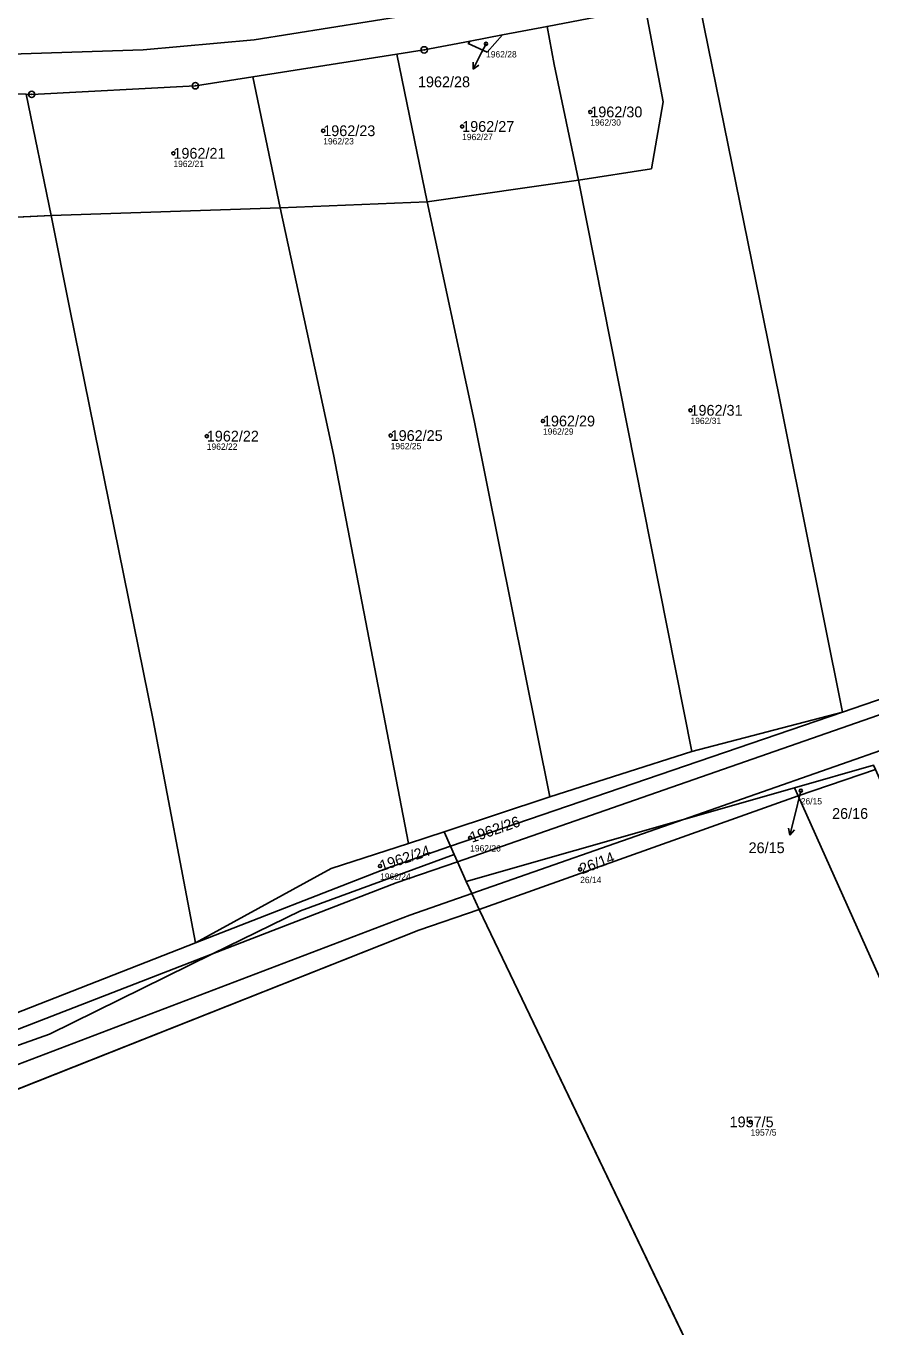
# Model space of a CAD drawing. Extents: x -762274 to -759271, y -1061928 to -1059060.
# Drawn here: x -761660 to -761526.6, y -1060548.2 to -1060342.9 of the extents above; entities that cross this region are included whole.
import ezdxf

# ---------------------------------------------------------------- set-up
doc = ezdxf.new("R2010")
doc.units = 0
for name, color, linetype in [('Definiční body', 7, 'Continuous'), ('Hranice parcel', 7, 'Continuous'), ('Parcelní čísla', 7, 'Continuous'), ('Polygon ku', 7, 'Continuous'), ('Polygon parcely', 7, 'Continuous'), ('Pop  PČ popisy', 7, 'Continuous'), ('Poz předměty', 7, 'Continuous'), ('Vnitřní kresba', 7, 'Continuous'), ('Značky bodu BP', 7, 'Continuous')]:
    doc.layers.add(name, color=color, linetype=linetype)

msp = doc.modelspace()

# ---------------------------------------------------------------- linework, layer by layer
at = {"layer": 'Definiční body'}
for centre in [(-761587.34, -1060345.68), (-761570.89, -1060356.44), (-761591.11, -1060358.73), (-761613.04, -1060359.41), (-761636.69, -1060362.97), (-761555.07, -1060403.54), (-761578.36, -1060405.23), (-761631.42, -1060407.62), (-761602.4, -1060407.53), (-761537.66, -1060463.6), (-761589.85, -1060471.03), (-761604.07, -1060475.49), (-761572.49, -1060476.02), (-761545.59, -1060515.88)]:
    msp.add_circle(centre, 0.25, dxfattribs=at)
at = {"layer": 'Hranice parcel'}
for p, q in [((-761589.87, -1060345.26), (-761584.75, -1060344.28)), ((-761584.75, -1060344.28), (-761577.71, -1060342.93)), ((-761624.15, -1060350.88), (-761601.41, -1060347.32)), ((-761596.64, -1060370.64), (-761601.41, -1060347.32)), ((-761619.83, -1060371.57), (-761624.15, -1060350.88)), ((-761656, -1060372.81), (-761659.94, -1060353.65)), ((-761596.64, -1060370.64), (-761572.73, -1060367.19)), ((-761554.84, -1060457.41), (-761572.73, -1060367.19)), ((-761619.83, -1060371.57), (-761596.64, -1060370.64)), ((-761689.19, -1060374.36), (-761656, -1060372.81)), ((-761656, -1060372.81), (-761619.83, -1060371.57)), ((-761531.09, -1060451.17), (-761592.93, -1060472.36)), ((-761531.09, -1060451.17), (-761554.84, -1060457.41)), ((-761554.84, -1060457.41), (-761577.27, -1060464.54)), ((-761538.67, -1060463.15), (-761526.19, -1060459.55)), ((-761538.1, -1060464.41), (-761525.89, -1060460.23)), ((-761538.1, -1060464.41), (-761538.67, -1060463.15)), ((-761593.95, -1060470.07), (-761577.27, -1060464.54)), ((-761538.1, -1060464.41), (-761588.44, -1060482.32)), ((-761593.95, -1060470.07), (-761599.57, -1060471.94)), ((-761592.93, -1060472.36), (-761593.95, -1060470.07)), ((-761592.93, -1060472.36), (-761592.35, -1060473.68)), ((-761597.93, -1060485.6), (-761588.44, -1060482.32)), ((-761588.44, -1060482.32), (-761523.76, -1060617.27)), ((-761668.95, -1060513.73), (-761597.93, -1060485.6)), ((-761633.18, -1060487.61), (-761664.41, -1060499.81))]:
    msp.add_line(p, q, dxfattribs=at)
for points in [[(-761531.09, -1060451.17), (-761542.84, -1060392.48), (-761554.18, -1060336.81)], [(-761577.71, -1060342.93), (-761564.83, -1060340.47), (-761562.39, -1060339.01)], [(-761572.73, -1060367.19), (-761561.24, -1060365.4), (-761559.39, -1060354.82), (-761562.39, -1060339.01)], [(-761584.75, -1060344.28), (-761587.19, -1060347), (-761590.16, -1060345.62), (-761589.87, -1060345.26)], [(-761572.73, -1060367.19), (-761576.6, -1060348.94), (-761577.71, -1060342.93)], [(-761601.41, -1060347.32), (-761597.1, -1060346.64), (-761589.87, -1060345.26)], [(-761693.64, -1060352.7), (-761691.24, -1060352.93), (-761659.94, -1060353.65)], [(-761659.94, -1060353.65), (-761659.06, -1060353.67), (-761633.23, -1060352.31), (-761624.15, -1060350.88)], [(-761577.27, -1060464.54), (-761589.23, -1060405.15), (-761596.64, -1060370.64)], [(-761633.18, -1060487.61), (-761639.87, -1060452.45), (-761653.04, -1060387.58), (-761656, -1060372.81)], [(-761599.57, -1060471.94), (-761611.4, -1060410.53), (-761619.83, -1060371.57)], [(-761484.13, -1060435.3), (-761493.24, -1060438.19), (-761531.09, -1060451.17)], [(-761590.47, -1060477.92), (-761556.15, -1060468.14), (-761538.67, -1060463.15)], [(-761477.78, -1060590.89), (-761493.84, -1060556.2), (-761511.02, -1060524.76), (-761538.1, -1060464.41)], [(-761633.18, -1060487.61), (-761611.8, -1060475.87), (-761599.57, -1060471.94)], [(-761837.25, -1060550.74), (-761810.71, -1060541.42), (-761765.11, -1060526.65), (-761762.7, -1060525.87), (-761759.87, -1060525.68), (-761738.77, -1060524.25), (-761727.48, -1060522.69), (-761682.64, -1060511.39), (-761656.27, -1060502.03), (-761630.5, -1060489.36), (-761616.65, -1060482.55), (-761592.35, -1060473.68)], [(-761592.93, -1060472.36), (-761602.96, -1060475.8), (-761633.18, -1060487.61)], [(-761592.35, -1060473.68), (-761591.85, -1060474.8), (-761590.47, -1060477.92)], [(-761588.44, -1060482.32), (-761589.56, -1060479.83), (-761590.47, -1060477.92)]]:
    msp.add_lwpolyline(points, dxfattribs=at)
at = {"layer": 'Polygon ku'}
msp.add_lwpolyline([(-761842.98, -1060551.47), (-761837.25, -1060550.74), (-761825.78, -1060549.27), (-761803.29, -1060543.28), (-761774.98, -1060535.73), (-761709.41, -1060525.13), (-761690.07, -1060520.8), (-761668.95, -1060513.73), (-761597.93, -1060485.6), (-761588.44, -1060482.32), (-761523.76, -1060617.27), (-761523, -1060618.75), (-761477.78, -1060590.89), (-761452.75, -1060621.37), (-761435.65, -1060642.18), (-761397.03, -1060689.2), (-761389.24, -1060698.69), (-761426.21, -1060752.67)], dxfattribs=at)
at = {"layer": 'Polygon parcely'}
for points in [[(-761488.72, -1060413.55), (-761499.47, -1060358.42), (-761505.75, -1060325.72), (-761506.39, -1060325.86), (-761554.18, -1060336.81), (-761542.84, -1060392.48), (-761531.09, -1060451.17), (-761493.24, -1060438.19), (-761484.13, -1060435.3)], [(-761542.84, -1060392.48), (-761554.18, -1060336.81), (-761561.51, -1060338.49), (-761562.39, -1060339.01), (-761559.39, -1060354.82), (-761561.24, -1060365.4), (-761572.73, -1060367.19), (-761554.84, -1060457.41), (-761531.09, -1060451.17)], [(-761572.73, -1060367.19), (-761561.24, -1060365.4), (-761559.39, -1060354.82), (-761562.39, -1060339.01), (-761564.83, -1060340.47), (-761577.71, -1060342.93), (-761576.6, -1060348.94)], [(-761589.87, -1060345.26), (-761597.1, -1060346.64), (-761601.41, -1060347.32), (-761596.64, -1060370.64), (-761572.73, -1060367.19), (-761576.6, -1060348.94), (-761577.71, -1060342.93), (-761584.75, -1060344.28), (-761587.19, -1060347), (-761590.16, -1060345.62)], [(-761584.75, -1060344.28), (-761589.87, -1060345.26), (-761590.16, -1060345.62), (-761587.19, -1060347)], [(-761596.64, -1060370.64), (-761601.41, -1060347.32), (-761624.15, -1060350.88), (-761619.83, -1060371.57)], [(-761656, -1060372.81), (-761659.94, -1060353.65), (-761691.24, -1060352.93), (-761693.64, -1060352.7), (-761689.19, -1060374.36)], [(-761619.83, -1060371.57), (-761624.15, -1060350.88), (-761633.23, -1060352.31), (-761659.06, -1060353.67), (-761659.94, -1060353.65), (-761656, -1060372.81)], [(-761554.84, -1060457.41), (-761572.73, -1060367.19), (-761596.64, -1060370.64), (-761589.23, -1060405.15), (-761577.27, -1060464.54)], [(-761577.27, -1060464.54), (-761589.23, -1060405.15), (-761596.64, -1060370.64), (-761619.83, -1060371.57), (-761611.4, -1060410.53), (-761599.57, -1060471.94), (-761593.95, -1060470.07)], [(-761633.18, -1060487.61), (-761639.87, -1060452.45), (-761653.04, -1060387.58), (-761656, -1060372.81), (-761689.19, -1060374.36), (-761677.76, -1060430.09), (-761664.41, -1060499.81)], [(-761611.4, -1060410.53), (-761619.83, -1060371.57), (-761656, -1060372.81), (-761653.04, -1060387.58), (-761639.87, -1060452.45), (-761633.18, -1060487.61), (-761611.8, -1060475.87), (-761599.57, -1060471.94)], [(-761554.84, -1060457.41), (-761577.27, -1060464.54), (-761593.95, -1060470.07), (-761592.93, -1060472.36), (-761531.09, -1060451.17)], [(-761525.89, -1060460.23), (-761526.19, -1060459.55), (-761538.67, -1060463.15), (-761538.1, -1060464.41)], [(-761464.35, -1060577.72), (-761498.76, -1060519.96), (-761517.93, -1060478.26), (-761525.89, -1060460.23), (-761538.1, -1060464.41), (-761511.02, -1060524.76), (-761493.84, -1060556.2), (-761477.78, -1060590.89)], [(-761538.1, -1060464.41), (-761538.67, -1060463.15), (-761556.15, -1060468.14), (-761590.47, -1060477.92), (-761589.56, -1060479.83), (-761588.44, -1060482.32)], [(-761538.1, -1060464.41), (-761588.44, -1060482.32), (-761523.76, -1060617.27), (-761523, -1060618.75), (-761477.78, -1060590.89), (-761493.84, -1060556.2), (-761511.02, -1060524.76)], [(-761599.57, -1060471.94), (-761611.8, -1060475.87), (-761633.18, -1060487.61), (-761602.96, -1060475.8), (-761592.93, -1060472.36), (-761593.95, -1060470.07)], [(-761803.29, -1060543.28), (-761774.98, -1060535.73), (-761709.41, -1060525.13), (-761690.07, -1060520.8), (-761668.95, -1060513.73), (-761597.93, -1060485.6), (-761588.44, -1060482.32), (-761589.56, -1060479.83), (-761590.47, -1060477.92), (-761591.85, -1060474.8), (-761592.35, -1060473.68), (-761616.65, -1060482.55), (-761630.5, -1060489.36), (-761656.27, -1060502.03), (-761682.64, -1060511.39), (-761727.48, -1060522.69), (-761738.77, -1060524.25), (-761759.87, -1060525.68), (-761762.7, -1060525.87), (-761765.11, -1060526.65), (-761810.71, -1060541.42), (-761837.25, -1060550.74), (-761825.78, -1060549.27)]]:
    msp.add_lwpolyline(points, close=True, dxfattribs=at)
for points in [[(-761764.63, -1060337.47), (-761767.24, -1060347.85), (-761745.64, -1060348.72), (-761728.29, -1060349.42), (-761723.61, -1060349.86), (-761693.64, -1060352.7), (-761691.24, -1060352.93), (-761659.94, -1060353.65), (-761659.06, -1060353.67), (-761633.23, -1060352.31), (-761624.15, -1060350.88), (-761601.41, -1060347.32), (-761597.1, -1060346.64), (-761589.87, -1060345.26), (-761584.75, -1060344.28), (-761577.71, -1060342.93), (-761564.83, -1060340.47)], [(-761265.99, -1060363.35), (-761276.22, -1060367.49), (-761295.12, -1060375.14), (-761302.61, -1060377.52), (-761330.38, -1060386.37), (-761332.64, -1060387.09), (-761331.96, -1060389.38), (-761376.68, -1060403.03), (-761405.87, -1060412.27), (-761431.68, -1060420.61), (-761484.13, -1060435.3), (-761493.24, -1060438.19), (-761531.09, -1060451.17), (-761592.93, -1060472.36), (-761592.35, -1060473.68), (-761591.85, -1060474.8), (-761590.47, -1060477.92)], [(-761590.47, -1060477.92), (-761556.15, -1060468.14), (-761538.67, -1060463.15), (-761526.19, -1060459.55)], [(-761682.64, -1060511.39), (-761656.27, -1060502.03), (-761630.5, -1060489.36), (-761616.65, -1060482.55), (-761592.35, -1060473.68), (-761592.93, -1060472.36), (-761602.96, -1060475.8), (-761633.18, -1060487.61), (-761664.41, -1060499.81)]]:
    msp.add_lwpolyline(points, dxfattribs=at)
at = {"layer": 'Pop  PČ popisy'}
for p, q in [((-761587.34, -1060345.68), (-761588.04, -1060347.04)), ((-761588.04, -1060347.04), (-761589.4, -1060349.71)), ((-761589.4, -1060349.71), (-761589.39, -1060348.59)), ((-761589.4, -1060349.71), (-761588.5, -1060349.05)), ((-761537.66, -1060463.6), (-761538.65, -1060467.7)), ((-761538.65, -1060467.7), (-761539.38, -1060470.61)), ((-761539.38, -1060470.61), (-761539.62, -1060469.52)), ((-761539.38, -1060470.61), (-761538.65, -1060469.76))]:
    msp.add_line(p, q, dxfattribs=at)
at = {"layer": 'Poz předměty'}
for p, q in [((-761600.14, -1060341.28), (-761623.96, -1060345.05)), ((-761641.49, -1060346.63), (-761662.34, -1060347.31)), ((-761623.96, -1060345.05), (-761641.49, -1060346.63))]:
    msp.add_line(p, q, dxfattribs=at)
at = {"layer": 'Vnitřní kresba'}
for p, q in [((-761591.85, -1060474.8), (-761492.71, -1060440.31)), ((-761556.15, -1060468.14), (-761491.65, -1060445.55)), ((-761589.56, -1060479.83), (-761556.15, -1060468.14)), ((-761601.52, -1060478.16), (-761591.85, -1060474.8)), ((-761630.5, -1060489.36), (-761601.52, -1060478.16)), ((-761599.35, -1060483.26), (-761589.56, -1060479.83)), ((-761599.35, -1060483.26), (-761670.24, -1060510.24)), ((-761672.19, -1060505.47), (-761630.5, -1060489.36))]:
    msp.add_line(p, q, dxfattribs=at)
at = {"layer": 'Značky bodu BP'}
for centre, radius in [((-761597.1, -1060346.64), 0.5), ((-761597.1, -1060346.64), 0.0303), ((-761633.23, -1060352.31), 0.5), ((-761633.23, -1060352.31), 0.0303), ((-761659.06, -1060353.67), 0.5), ((-761659.06, -1060353.67), 0.0303)]:
    msp.add_circle(centre, radius, dxfattribs=at)

# ---------------------------------------------------------------- texts
at = {"layer": 'Definiční body'}
for s, p in [('1962/28', (-761587.34, -1060347.84)), ('1962/30', (-761570.89, -1060358.6)), ('1962/23', (-761613.04, -1060361.57)), ('1962/27', (-761591.11, -1060360.89)), ('1962/21', (-761636.69, -1060365.13)), ('1962/31', (-761555.07, -1060405.7)), ('1962/29', (-761578.36, -1060407.39)), ('1962/22', (-761631.42, -1060409.78)), ('1962/25', (-761602.4, -1060409.69)), ('26/15', (-761537.66, -1060465.76)), ('1962/26', (-761589.85, -1060473.19)), ('1962/24', (-761604.07, -1060477.65)), ('26/14', (-761572.49, -1060478.18)), ('1957/5', (-761545.59, -1060518.04))]:
    msp.add_text(s, height=1, dxfattribs=at).set_placement(p)
at = {"layer": 'Parcelní čísla'}
for s, p in [('1962/28', (-761598.09, -1060352.54)), ('1962/30', (-761570.89, -1060357.29)), ('1962/23', (-761613.04, -1060360.26)), ('1962/27', (-761591.11, -1060359.58)), ('1962/21', (-761636.69, -1060363.82)), ('1962/31', (-761555.07, -1060404.39)), ('1962/29', (-761578.36, -1060406.08)), ('1962/22', (-761631.42, -1060408.47)), ('1962/25', (-761602.4, -1060408.38)), ('26/16', (-761532.72, -1060468.04)), ('26/15', (-761545.9, -1060473.45)), ('1957/5', (-761548.9, -1060516.73))]:
    msp.add_text(s, height=1.7, dxfattribs=at).set_placement(p)
for s, rotation, p in [('1962/26', 19, (-761589.57, -1060471.83)), ('1962/24', 18, (-761603.81, -1060476.3)), ('26/14', 21, (-761572.19, -1060476.81))]:
    msp.add_text(s, height=1.7, rotation=rotation, dxfattribs=at).set_placement(p)

doc.saveas('drawing.dxf')
